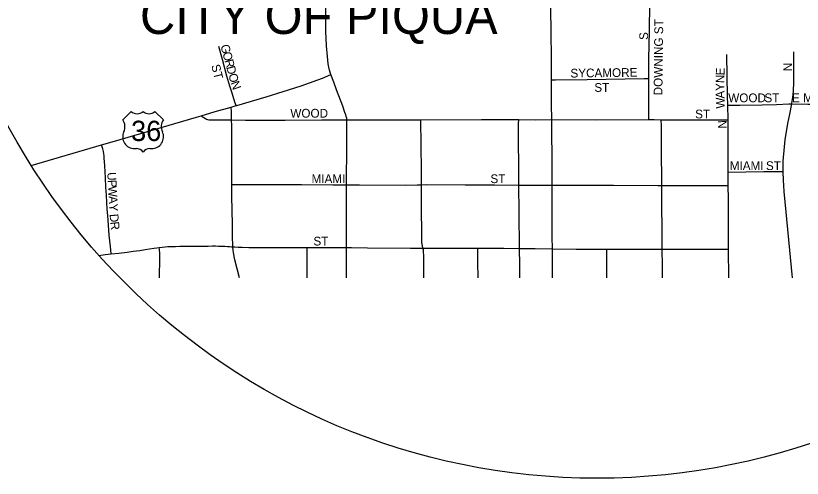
# Model space of a CAD drawing. Extents: x -87 to 2145, y -2128 to 440.
# Drawn here: x 475 to 609.9, y -648 to -568.8 of the extents above; entities that cross this region are included whole.
import ezdxf

# ---------------------------------------------------------------- set-up
doc = ezdxf.new("R2010")
doc.units = 0
for name, color, linetype in [('Default', 7, 'Continuous'), ('GM_X_City_Street', 7, 'Continuous'), ('GM_X_City_Street_Text', 7, 'Continuous'), ('GM_X_US_Route', 7, 'Continuous'), ('GM_X_US_Shield', 7, 'Continuous')]:
    doc.layers.add(name, color=color, linetype=linetype)

msp = doc.modelspace()

# ---------------------------------------------------------------- linework, layer by layer
at = {"layer": 'Default'}
msp.add_circle((574.7, -533.39), 114.66, dxfattribs=at)
at = {"layer": 'GM_X_City_Street'}
for p, q in [((525, -613.73), (524.95, -608.52)), ((576.36, -613.73), (576.38, -608.79)), ((597.31, -613.73), (597.26, -608.77))]:
    msp.add_line(p, q, dxfattribs=at)
for points in [[(566.84, -571.44), (566.83, -571.12), (566.79, -568.09), (566.79, -563.76), (566.77, -561.16)], [(583.7, -571.33), (583.7, -571.1), (583.75, -567.03), (583.77, -566.64), (583.82, -566.25), (583.83, -566.22)], [(566.87, -579.77), (566.87, -576.22), (566.84, -571.44)], [(583.58, -579.56), (583.6, -576.25), (583.7, -571.33)], [(512.79, -584.2), (512.59, -583.59), (512.09, -582.06), (511.72, -580.86), (511.22, -579.18), (510.43, -576.31), (509.82, -574.05)], [(597.12, -584.1), (597.08, -582.51), (597.02, -579.13), (596.96, -575.43)], [(608.11, -583.91), (608.13, -583.78), (608.3, -582.79), (608.39, -581.7), (608.42, -580.21), (608.46, -574.96)], [(531.79, -586.64), (531.75, -586.36), (531.68, -586.09), (531.59, -585.78), (531.46, -585.36), (531.08, -584.32), (530.01, -581.51), (529.53, -580.17), (529.06, -578.85)], [(566.87, -579.77), (567.57, -579.77), (572.99, -579.74), (582.75, -579.58), (583.58, -579.56)], [(566.92, -586.59), (566.9, -583.96), (566.87, -580.84), (566.87, -579.77)], [(583.57, -586.59), (583.56, -583.18), (583.58, -579.76), (583.58, -579.56)], [(597.12, -584.1), (598.27, -584.1), (599.16, -584.1), (603.01, -584.05), (605.48, -583.99), (607.59, -583.92), (608.11, -583.91)], [(597.17, -586.63), (597.12, -584.1)], [(606.6, -595.48), (606.59, -595.26), (606.64, -593.71), (606.84, -591.29), (606.97, -590.05), (607.4, -587.25), (607.58, -586.49), (607.76, -585.65), (608.11, -583.91)], [(608.11, -583.91), (610.86, -583.93), (612.72, -583.94)], [(512.01, -586.65), (512, -586.02), (511.98, -585.28), (511.96, -584.45)], [(506.78, -585.96), (507.26, -586.26), (507.53, -586.43), (507.7, -586.52), (507.87, -586.57), (508.13, -586.61), (508.43, -586.64), (509.27, -586.65), (512.01, -586.65)], [(512.01, -586.65), (514.37, -586.67), (521.22, -586.68), (527.42, -586.66), (531.79, -586.64)], [(512.05, -597.73), (512.04, -596.29), (512.03, -593.22), (512.03, -589.6), (512.04, -587.67), (512.01, -586.65)], [(531.74, -597.79), (531.75, -590.82), (531.77, -589.06), (531.8, -587.38), (531.8, -587.02), (531.8, -586.85), (531.79, -586.64)], [(531.79, -586.64), (534.01, -586.62), (538.68, -586.61), (543.74, -586.61), (544.46, -586.61)], [(544.46, -586.61), (554.85, -586.58), (561.26, -586.59)], [(544.58, -597.75), (544.56, -595.32), (544.51, -590.95), (544.46, -586.61)], [(561.29, -597.83), (561.27, -595.25), (561.22, -589.55), (561.25, -587.35), (561.26, -586.59)], [(561.26, -586.59), (564.08, -586.61), (566.92, -586.59)], [(566.99, -597.84), (567, -595.68), (566.99, -592.94), (566.93, -588.95), (566.92, -586.59)], [(566.92, -586.59), (574.59, -586.61), (583.57, -586.59)], [(583.57, -586.59), (584.51, -586.6), (585.72, -586.61)], [(585.72, -586.61), (590.97, -586.62), (597.17, -586.63)], [(585.79, -597.87), (585.78, -596.66), (585.77, -592.6), (585.73, -587.69), (585.72, -586.61)], [(597.19, -595.59), (597.2, -593.71), (597.17, -586.63)], [(491.36, -609.61), (491.24, -608.34), (491.04, -606.38), (490.82, -603.84), (490.76, -603.03), (490.69, -601.96), (490.61, -600.8), (490.55, -599.53), (490.47, -598.15), (490.39, -596.6), (490.27, -594.54), (490.22, -593.76), (490.18, -593.29), (490.13, -592.81), (490.09, -592.45), (490.04, -592.06), (490, -591.83), (489.95, -591.58), (489.72, -590.94)], [(597.18, -597.88), (597.17, -597.45), (597.19, -595.59)], [(597.19, -595.59), (600.24, -595.55), (603.31, -595.51), (606.11, -595.48), (606.6, -595.48)], [(606.73, -597.9), (606.67, -597.06), (606.6, -595.48)], [(512.05, -597.73), (512.56, -597.73), (517.03, -597.73), (524.02, -597.73), (529.4, -597.75), (531.74, -597.79)], [(512.24, -608.39), (512.21, -608.1), (512.2, -607.68), (512.19, -607.21), (512.15, -605.94), (512.14, -604.52), (512.07, -599.75), (512.06, -598.79), (512.05, -597.73)], [(531.74, -608.52), (531.72, -605.73), (531.72, -601.22), (531.74, -597.79)], [(531.74, -597.79), (533.93, -597.8), (541.8, -597.81), (543.85, -597.77), (544.58, -597.75)], [(544.58, -597.75), (545.44, -597.73), (552.09, -597.75), (557.09, -597.8), (561.29, -597.83)], [(544.84, -608.62), (544.75, -608.23), (544.7, -607.96), (544.66, -607.66), (544.65, -607.27), (544.66, -606.6), (544.61, -601.31), (544.58, -597.75)], [(561.29, -597.83), (564.15, -597.83), (566.99, -597.84)], [(561.4, -608.69), (561.33, -602.5), (561.29, -597.83)], [(566.99, -597.84), (571.59, -597.82), (577.54, -597.83), (585.12, -597.87), (585.79, -597.87)], [(567.07, -608.73), (567.02, -606.7), (567, -602.92), (567.01, -599.7), (566.99, -597.84)], [(585.79, -597.87), (591.46, -597.87), (597.18, -597.88)], [(585.89, -608.79), (585.84, -604.94), (585.79, -601.8), (585.79, -598.87), (585.79, -597.87)], [(597.26, -608.77), (597.25, -607.7), (597.25, -604.65), (597.22, -600.22), (597.18, -597.88)], [(608.21, -613.73), (606.81, -598.92), (606.73, -597.9)], [(499.59, -608.51), (500.09, -608.45), (500.61, -608.4), (501.06, -608.36), (501.62, -608.34), (502.4, -608.32), (503.13, -608.31), (505, -608.3), (506.45, -608.28), (507.29, -608.27), (508.02, -608.26), (508.75, -608.25), (509.25, -608.25), (509.77, -608.26), (510.35, -608.28), (510.84, -608.31), (511.3, -608.33), (511.63, -608.35), (511.97, -608.37), (512.24, -608.39)], [(512.24, -608.39), (512.59, -608.41), (513.14, -608.44), (513.8, -608.47), (514.98, -608.51), (516.94, -608.52), (522.48, -608.52), (524.95, -608.52)], [(513.35, -613.73), (512.59, -610.61), (512.46, -610.05), (512.38, -609.66), (512.34, -609.37), (512.3, -609.03), (512.24, -608.39)], [(489.26, -609.86), (490.31, -609.73), (491.36, -609.61)], [(491.36, -609.61), (492.65, -609.47), (494.13, -609.29), (495.12, -609.16), (496.27, -609), (497.2, -608.84), (497.92, -608.73), (498.65, -608.62), (499.19, -608.55), (499.59, -608.51)], [(499.64, -613.73), (499.66, -612.63), (499.68, -611.39), (499.68, -609.29), (499.67, -609.1), (499.64, -608.83), (499.59, -608.51)], [(524.95, -608.52), (528.78, -608.53), (531.74, -608.52)], [(531.74, -613.73), (531.73, -613.29), (531.74, -608.52)], [(531.74, -608.52), (532.57, -608.51), (535.32, -608.54), (542.72, -608.6), (544.84, -608.62)], [(544.97, -613.73), (544.97, -613.52), (544.98, -611.44), (544.96, -609.85), (544.95, -609.39), (544.93, -609.17), (544.9, -608.92), (544.84, -608.62)], [(544.84, -608.62), (548.89, -608.65), (552.58, -608.64), (554.22, -608.65)], [(554.28, -613.73), (554.25, -610.96), (554.22, -608.65)], [(554.22, -608.65), (555.18, -608.65), (558.69, -608.65), (561.4, -608.69)], [(561.4, -608.69), (564.09, -608.71), (567.07, -608.73)], [(561.47, -613.73), (561.46, -611.49), (561.4, -608.69)], [(567.08, -613.73), (567.08, -612.4), (567.07, -608.73)], [(567.07, -608.73), (571.1, -608.77), (576.38, -608.79)], [(576.38, -608.79), (581.51, -608.81), (585.89, -608.79)], [(585.89, -608.79), (589.7, -608.79), (594.16, -608.79), (597.26, -608.77)], [(585.92, -613.73), (585.94, -611.67), (585.89, -608.79)]]:
    msp.add_lwpolyline(points, dxfattribs=at)
at = {"layer": 'GM_X_US_Route'}
for points in [[(529.06, -578.85), (528.83, -578.12), (528.71, -577.63), (528.59, -577.02), (528.44, -575.77), (528.31, -573.96), (528.21, -572.62), (528.17, -571.57), (528.17, -571.4), (528.16, -569.08), (528.19, -561.37)], [(511.96, -584.45), (512.79, -584.2), (512.91, -584.16), (517.92, -582.71), (520.88, -581.81), (523.94, -580.82), (526.81, -579.79), (527.6, -579.48), (529.06, -578.85)], [(504.65, -586.59), (506.02, -586.19), (506.78, -585.96), (509.22, -585.22), (511.96, -584.45)], [(477.66, -594.47), (489.72, -590.94), (491.94, -590.29), (504.65, -586.59)]]:
    msp.add_lwpolyline(points, dxfattribs=at)
at = {"layer": 'GM_X_US_Shield'}
for p, q in [((494.81, -585.19), (493.36, -586.64)), ((500.32, -586.64), (498.87, -585.19)), ((495.39, -591.57), (495.68, -591.57)), ((498, -591.57), (498.29, -591.57))]:
    msp.add_line(p, q, dxfattribs=at)
for centre, radius, start, end in [((495.82, -584.15), 1.45, 225.573, 314.427), ((497.85, -584.15), 1.45, 225.573, 314.427), ((491.69, -587.8), 2.03, 334.5471, 35.0009), ((501.98, -587.8), 2.03, 144.9991, 205.4529), ((495.36, -589.54), 2.03, 154.8319, 270.6383), ((498.31, -589.54), 2.03, 269.3617, 25.1681), ((495.68, -593.02), 1.45, 36.8699, 90), ((498, -593.02), 1.45, 90, 143.1301)]:
    msp.add_arc(centre, radius, start, end, dxfattribs=at)

# ---------------------------------------------------------------- texts
at = {"layer": 'Default'}
msp.add_text('CITY OF PIQUA', height=6.255, rotation=0, dxfattribs=at).set_placement((496.3, -571.93))
at = {"layer": 'GM_X_City_Street_Text'}
for s, rotation, p in [('DOWNING ST', 89.359, (585.9, -582.45)), ('S', 90, (583.45, -572.95)), ('G', 285.2609, (510.09, -573.93)), ('O', 285.2398, (510.43, -575.2)), ('ST', 284.0298, (508.51, -577.33)), ('R', 285.2575, (510.78, -576.48)), ('D', 285.2398, (511.09, -577.62)), ('N', 90, (608.14, -578.32)), ('O', 285.2585, (511.44, -578.9)), ('SYCAMORE', 0.7445, (570.14, -579.4)), ('E', 88.6068, (596.56, -579.04)), ('N', 289.2463, (511.82, -580.28)), ('N', 88.8197, (596.53, -580.36)), ('ST', 0, (574.23, -581.84)), ('Y', 90.4591, (596.54, -581.67)), ('A', 91.3114, (596.57, -582.98)), ('WOOD', 0, (597.2, -583.62)), ('ST', 0, (603.4, -583.62)), ('E MAIN', 0, (608.15, -583.62)), ('W', 91.3289, (596.61, -584.69)), ('WOOD', 0, (522.09, -586.26)), ('ST', 0, (591.52, -586.39)), ('N', 91.3114, (596.95, -588.13)), ('MIAMI', 0, (597.46, -595.24)), ('ST', 0, (603.66, -595.24)), ('U', 273.0829, (490.69, -595.64)), ('MIAMI', 0, (525.73, -597.48)), ('ST', 0, (556.41, -597.48)), ('P', 273.0918, (490.76, -596.95)), ('W', 273.0856, (490.82, -598.01)), ('A', 273.0935, (490.91, -599.72)), ('Y', 273.0829, (490.98, -601.04)), ('D', 274.9956, (491.08, -602.81)), ('R', 275.7087, (491.2, -604.14)), ('ST', 0, (526.05, -608.17))]:
    msp.add_text(s, height=1.5, rotation=rotation, dxfattribs=at).set_placement(p)
at = {"layer": 'GM_X_US_Shield'}
msp.add_text('36', height=3.48, dxfattribs=at).set_placement((494.77, -590.27))

doc.saveas('drawing.dxf')
